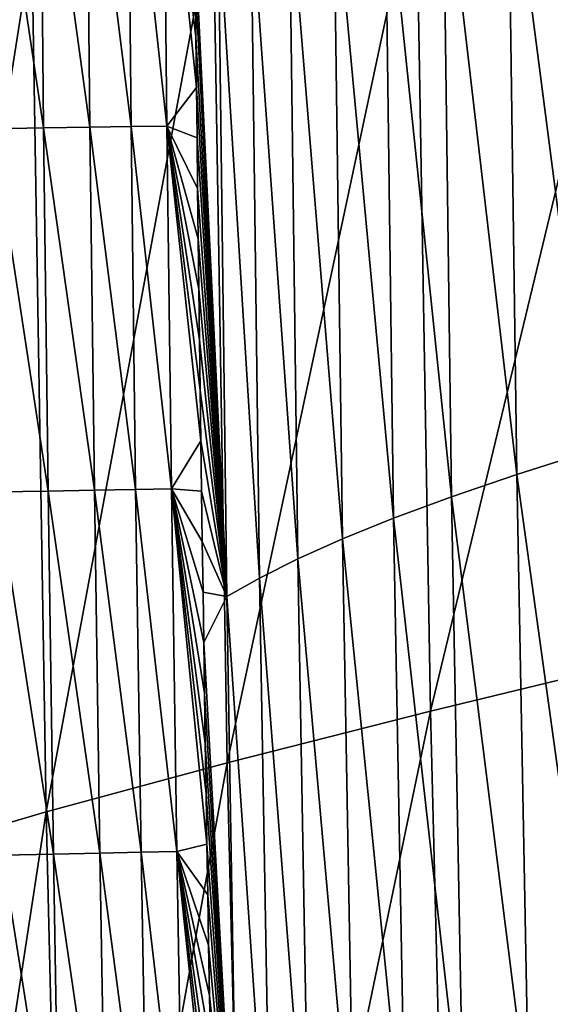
# Model space of a CAD drawing. Header units: millimetres. Extents: x -300 to 300, y -500 to 500.
# Tile 367 of 656: x -287 to -275, y -64 to -42. Entities that reach past the tile are written whole.
import ezdxf

# ---------------------------------------------------------------- set-up
doc = ezdxf.new("R2010")
doc.units = ezdxf.units.MM
doc.header["$LTSCALE"] = 81.481481
for name, color, linetype in [('20', 7, 'CONTINUOUS'), ('22', 7, 'CONTINUOUS'), ('25', 7, 'CONTINUOUS')]:
    doc.layers.add(name, color=color, linetype=linetype)

msp = doc.modelspace()

# ---------------------------------------------------------------- linework, layer by layer
at = {"layer": '20', "color": 7, "linetype": 'CONTINUOUS'}
for points in [[(-278.073, -57.4, 37.632), (-273.393, -37.949, 40.836), (-278.391, -38.774, 37.601), (-278.073, -57.4, 37.632)], [(-273.076, -56.187, 40.869), (-273.393, -37.949, 40.836), (-278.073, -57.4, 37.632), (-273.076, -56.187, 40.869)], [(-282.598, -58.554, 34.213), (-278.391, -38.774, 37.601), (-282.915, -39.559, 34.183), (-282.598, -58.554, 34.213)], [(-278.073, -57.4, 37.632), (-278.391, -38.774, 37.601), (-282.598, -58.554, 34.213), (-278.073, -57.4, 37.632)], [(-286.631, -59.646, 30.604), (-282.915, -39.559, 34.183), (-286.946, -40.303, 30.577), (-286.631, -59.646, 30.604)], [(-282.598, -58.554, 34.213), (-282.915, -39.559, 34.183), (-286.631, -59.646, 30.604), (-282.598, -58.554, 34.213)], [(-290.152, -60.675, 26.803), (-286.946, -40.303, 30.577), (-290.464, -41.005, 26.778), (-290.152, -60.675, 26.803)], [(-286.631, -59.646, 30.604), (-286.946, -40.303, 30.577), (-290.152, -60.675, 26.803), (-286.631, -59.646, 30.604)], [(-277.623, -75.527, 37.676), (-273.076, -56.187, 40.869), (-278.073, -57.4, 37.632), (-277.623, -75.527, 37.676)], [(-272.627, -73.942, 40.914), (-273.076, -56.187, 40.869), (-277.623, -75.527, 37.676), (-272.627, -73.942, 40.914)], [(-282.148, -77.033, 34.253), (-278.073, -57.4, 37.632), (-282.598, -58.554, 34.213), (-282.148, -77.033, 34.253)], [(-277.623, -75.527, 37.676), (-278.073, -57.4, 37.632), (-282.148, -77.033, 34.253), (-277.623, -75.527, 37.676)], [(-286.183, -78.457, 30.642), (-282.598, -58.554, 34.213), (-286.631, -59.646, 30.604), (-286.183, -78.457, 30.642)], [(-282.148, -77.033, 34.253), (-282.598, -58.554, 34.213), (-286.183, -78.457, 30.642), (-282.148, -77.033, 34.253)], [(-289.709, -79.798, 26.837), (-286.631, -59.646, 30.604), (-290.152, -60.675, 26.803), (-289.709, -79.798, 26.837)], [(-286.183, -78.457, 30.642), (-286.631, -59.646, 30.604), (-289.709, -79.798, 26.837), (-286.183, -78.457, 30.642)]]:
    msp.add_3dface(points, dxfattribs=at)
at = {"layer": '22', "color": 7, "linetype": 'CONTINUOUS'}
for points in [[(-274.541, -51.614, 21.479), (-276.352, -37.611, 19.981), (-274.743, -37.24, 21.468), (-274.541, -51.614, 21.479)], [(-276.152, -52.125, 19.99), (-277.801, -37.971, 18.5), (-276.352, -37.611, 19.981), (-276.152, -52.125, 19.99)], [(-276.152, -52.125, 19.99), (-276.352, -37.611, 19.981), (-274.541, -51.614, 21.479), (-276.152, -52.125, 19.99)], [(-277.603, -52.619, 18.506), (-279.093, -38.319, 17.028), (-277.801, -37.971, 18.5), (-277.603, -52.619, 18.506)], [(-277.603, -52.619, 18.506), (-277.801, -37.971, 18.5), (-276.152, -52.125, 19.99), (-277.603, -52.619, 18.506)], [(-278.896, -53.097, 17.031), (-280.229, -38.655, 15.569), (-279.093, -38.319, 17.028), (-278.896, -53.097, 17.031)], [(-278.896, -53.097, 17.031), (-279.093, -38.319, 17.028), (-277.603, -52.619, 18.506), (-278.896, -53.097, 17.031)], [(-280.034, -53.559, 15.569), (-281.22, -38.98, 14.123), (-280.229, -38.655, 15.569), (-280.034, -53.559, 15.569)], [(-280.034, -53.559, 15.569), (-280.229, -38.655, 15.569), (-278.896, -53.097, 17.031), (-280.034, -53.559, 15.569)], [(-281.026, -54.005, 14.12), (-282.073, -39.292, 12.687), (-281.22, -38.98, 14.123), (-281.026, -54.005, 14.12)], [(-281.026, -54.005, 14.12), (-281.22, -38.98, 14.123), (-280.034, -53.559, 15.569), (-281.026, -54.005, 14.12)], [(-281.882, -54.434, 12.679), (-282.798, -39.594, 11.256), (-282.073, -39.292, 12.687), (-281.882, -54.434, 12.679)], [(-281.882, -54.434, 12.679), (-282.073, -39.292, 12.687), (-281.026, -54.005, 14.12), (-281.882, -54.434, 12.679)], [(-282.798, -39.594, 11.256), (-282.609, -54.847, 11.245), (-283.319, -40.119, 10.037), (-282.798, -39.594, 11.256)], [(-282.609, -54.847, 11.245), (-282.798, -39.594, 11.256), (-281.882, -54.434, 12.679), (-282.609, -54.847, 11.245)], [(-283.319, -40.119, 10.037), (-282.609, -54.847, 11.245), (-283.308, -41.244, 10.036), (-283.319, -40.119, 10.037)], [(-283.308, -41.244, 10.036), (-282.609, -54.847, 11.245), (-283.296, -42.37, 10.036), (-283.308, -41.244, 10.036)], [(-283.296, -42.37, 10.036), (-282.609, -54.847, 11.245), (-283.283, -43.496, 10.035), (-283.296, -42.37, 10.036)], [(-283.283, -43.496, 10.035), (-282.609, -54.847, 11.245), (-283.271, -44.621, 10.035), (-283.283, -43.496, 10.035)], [(-283.271, -44.621, 10.035), (-282.609, -54.847, 11.245), (-283.257, -45.746, 10.034), (-283.271, -44.621, 10.035)], [(-283.257, -45.746, 10.034), (-282.609, -54.847, 11.245), (-283.244, -46.872, 10.033), (-283.257, -45.746, 10.034)], [(-283.244, -46.872, 10.033), (-282.609, -54.847, 11.245), (-283.23, -47.997, 10.033), (-283.244, -46.872, 10.033)], [(-283.23, -47.997, 10.033), (-282.609, -54.847, 11.245), (-283.216, -49.122, 10.032), (-283.23, -47.997, 10.033)], [(-283.216, -49.122, 10.032), (-282.609, -54.847, 11.245), (-283.201, -50.247, 10.031), (-283.216, -49.122, 10.032)], [(-283.201, -50.247, 10.031), (-282.609, -54.847, 11.245), (-283.186, -51.372, 10.031), (-283.201, -50.247, 10.031)], [(-283.186, -51.372, 10.031), (-282.609, -54.847, 11.245), (-283.17, -52.496, 10.03), (-283.186, -51.372, 10.031)], [(-274.27, -65.692, 21.494), (-276.152, -52.125, 19.99), (-274.541, -51.614, 21.479), (-274.27, -65.692, 21.494)], [(-275.882, -66.338, 20.002), (-277.603, -52.619, 18.506), (-276.152, -52.125, 19.99), (-275.882, -66.338, 20.002)], [(-275.882, -66.338, 20.002), (-276.152, -52.125, 19.99), (-274.27, -65.692, 21.494), (-275.882, -66.338, 20.002)], [(-283.17, -52.496, 10.03), (-282.609, -54.847, 11.245), (-283.154, -53.621, 10.029), (-283.17, -52.496, 10.03)], [(-277.335, -66.962, 18.514), (-278.896, -53.097, 17.031), (-277.603, -52.619, 18.506), (-277.335, -66.962, 18.514)], [(-277.335, -66.962, 18.514), (-277.603, -52.619, 18.506), (-275.882, -66.338, 20.002), (-277.335, -66.962, 18.514)], [(-278.63, -67.566, 17.036), (-280.034, -53.559, 15.569), (-278.896, -53.097, 17.031), (-278.63, -67.566, 17.036)], [(-278.63, -67.566, 17.036), (-278.896, -53.097, 17.031), (-277.335, -66.962, 18.514), (-278.63, -67.566, 17.036)], [(-283.154, -53.621, 10.029), (-282.609, -54.847, 11.245), (-283.138, -54.746, 10.029), (-283.154, -53.621, 10.029)], [(-279.771, -68.148, 15.569), (-281.026, -54.005, 14.12), (-280.034, -53.559, 15.569), (-279.771, -68.148, 15.569)], [(-279.771, -68.148, 15.569), (-280.034, -53.559, 15.569), (-278.63, -67.566, 17.036), (-279.771, -68.148, 15.569)], [(-280.765, -68.71, 14.115), (-281.882, -54.434, 12.679), (-281.026, -54.005, 14.12), (-280.765, -68.71, 14.115)], [(-280.765, -68.71, 14.115), (-281.026, -54.005, 14.12), (-279.771, -68.148, 15.569), (-280.765, -68.71, 14.115)], [(-281.623, -69.25, 12.669), (-282.609, -54.847, 11.245), (-281.882, -54.434, 12.679), (-281.623, -69.25, 12.669)], [(-281.623, -69.25, 12.669), (-281.882, -54.434, 12.679), (-280.765, -68.71, 14.115), (-281.623, -69.25, 12.669)], [(-283.138, -54.746, 10.029), (-282.609, -54.847, 11.245), (-283.122, -55.87, 10.028), (-283.138, -54.746, 10.029)], [(-282.609, -54.847, 11.245), (-282.353, -69.77, 11.229), (-283.122, -55.87, 10.028), (-282.609, -54.847, 11.245)], [(-282.353, -69.77, 11.229), (-282.609, -54.847, 11.245), (-281.623, -69.25, 12.669), (-282.353, -69.77, 11.229)], [(-283.122, -55.87, 10.028), (-282.353, -69.77, 11.229), (-283.104, -56.995, 10.027), (-283.122, -55.87, 10.028)], [(-283.104, -56.995, 10.027), (-282.353, -69.77, 11.229), (-283.087, -58.119, 10.026), (-283.104, -56.995, 10.027)], [(-283.087, -58.119, 10.026), (-282.353, -69.77, 11.229), (-283.069, -59.243, 10.025), (-283.087, -58.119, 10.026)], [(-283.069, -59.243, 10.025), (-282.353, -69.77, 11.229), (-283.051, -60.367, 10.025), (-283.069, -59.243, 10.025)], [(-283.051, -60.367, 10.025), (-282.353, -69.77, 11.229), (-283.032, -61.491, 10.024), (-283.051, -60.367, 10.025)], [(-283.032, -61.491, 10.024), (-282.353, -69.77, 11.229), (-283.013, -62.615, 10.023), (-283.032, -61.491, 10.024)], [(-283.013, -62.615, 10.023), (-282.353, -69.77, 11.229), (-282.994, -63.739, 10.022), (-283.013, -62.615, 10.023)], [(-282.994, -63.739, 10.022), (-282.353, -69.77, 11.229), (-282.974, -64.862, 10.021), (-282.994, -63.739, 10.022)]]:
    msp.add_3dface(points, dxfattribs=at)
at = {"layer": '25', "color": 7, "linetype": 'CONTINUOUS'}
for points in [[(-286.767, -36.304, 4.377), (-286.686, -44.4, 4.379), (-287.898, -36.317, 3.162), (-286.767, -36.304, 4.377)], [(-287.898, -36.317, 3.162), (-286.686, -44.4, 4.379), (-287.818, -44.416, 3.165), (-287.898, -36.317, 3.162)], [(-285.737, -36.292, 5.687), (-285.656, -44.385, 5.687), (-286.767, -36.304, 4.377), (-285.737, -36.292, 5.687)], [(-286.767, -36.304, 4.377), (-285.656, -44.385, 5.687), (-286.686, -44.4, 4.379), (-286.767, -36.304, 4.377)], [(-284.819, -36.281, 7.078), (-284.738, -44.371, 7.076), (-285.737, -36.292, 5.687), (-284.819, -36.281, 7.078)], [(-285.737, -36.292, 5.687), (-284.738, -44.371, 7.076), (-285.656, -44.385, 5.687), (-285.737, -36.292, 5.687)], [(-284.023, -36.271, 8.535), (-283.941, -44.359, 8.532), (-284.819, -36.281, 7.078), (-284.023, -36.271, 8.535)], [(-284.819, -36.281, 7.078), (-283.941, -44.359, 8.532), (-284.738, -44.371, 7.076), (-284.819, -36.281, 7.078)], [(-283.308, -41.244, 10.036), (-283.296, -42.37, 10.036), (-284.023, -36.271, 8.535), (-283.308, -41.244, 10.036)], [(-283.296, -42.37, 10.036), (-283.283, -43.496, 10.035), (-284.023, -36.271, 8.535), (-283.296, -42.37, 10.036)], [(-284.023, -36.271, 8.535), (-283.283, -43.496, 10.035), (-283.941, -44.359, 8.532), (-284.023, -36.271, 8.535)], [(-283.283, -43.496, 10.035), (-283.271, -44.621, 10.035), (-283.941, -44.359, 8.532), (-283.283, -43.496, 10.035)], [(-286.686, -44.4, 4.379), (-286.588, -52.493, 4.381), (-287.818, -44.416, 3.165), (-286.686, -44.4, 4.379)], [(-287.818, -44.416, 3.165), (-286.588, -52.493, 4.381), (-287.719, -52.513, 3.169), (-287.818, -44.416, 3.165)], [(-285.656, -44.385, 5.687), (-285.557, -52.475, 5.687), (-286.686, -44.4, 4.379), (-285.656, -44.385, 5.687)], [(-286.686, -44.4, 4.379), (-285.557, -52.475, 5.687), (-286.588, -52.493, 4.381), (-286.686, -44.4, 4.379)], [(-284.738, -44.371, 7.076), (-284.638, -52.459, 7.075), (-285.656, -44.385, 5.687), (-284.738, -44.371, 7.076)], [(-285.656, -44.385, 5.687), (-284.638, -52.459, 7.075), (-285.557, -52.475, 5.687), (-285.656, -44.385, 5.687)], [(-283.941, -44.359, 8.532), (-283.84, -52.444, 8.529), (-284.738, -44.371, 7.076), (-283.941, -44.359, 8.532)], [(-284.738, -44.371, 7.076), (-283.84, -52.444, 8.529), (-284.638, -52.459, 7.075), (-284.738, -44.371, 7.076)], [(-283.271, -44.621, 10.035), (-283.257, -45.746, 10.034), (-283.941, -44.359, 8.532), (-283.271, -44.621, 10.035)], [(-283.257, -45.746, 10.034), (-283.244, -46.872, 10.033), (-283.941, -44.359, 8.532), (-283.257, -45.746, 10.034)], [(-283.244, -46.872, 10.033), (-283.23, -47.997, 10.033), (-283.941, -44.359, 8.532), (-283.244, -46.872, 10.033)], [(-283.23, -47.997, 10.033), (-283.216, -49.122, 10.032), (-283.941, -44.359, 8.532), (-283.23, -47.997, 10.033)], [(-283.216, -49.122, 10.032), (-283.201, -50.247, 10.031), (-283.941, -44.359, 8.532), (-283.216, -49.122, 10.032)], [(-283.201, -50.247, 10.031), (-283.186, -51.372, 10.031), (-283.941, -44.359, 8.532), (-283.201, -50.247, 10.031)], [(-283.941, -44.359, 8.532), (-283.186, -51.372, 10.031), (-283.84, -52.444, 8.529), (-283.941, -44.359, 8.532)], [(-283.186, -51.372, 10.031), (-283.17, -52.496, 10.03), (-283.84, -52.444, 8.529), (-283.186, -51.372, 10.031)], [(-283.84, -52.444, 8.529), (-283.719, -60.526, 8.525), (-284.638, -52.459, 7.075), (-283.84, -52.444, 8.529)], [(-283.17, -52.496, 10.03), (-283.154, -53.621, 10.029), (-283.84, -52.444, 8.529), (-283.17, -52.496, 10.03)], [(-283.154, -53.621, 10.029), (-283.138, -54.746, 10.029), (-283.84, -52.444, 8.529), (-283.154, -53.621, 10.029)], [(-283.138, -54.746, 10.029), (-283.122, -55.87, 10.028), (-283.84, -52.444, 8.529), (-283.138, -54.746, 10.029)], [(-283.122, -55.87, 10.028), (-283.104, -56.995, 10.027), (-283.84, -52.444, 8.529), (-283.122, -55.87, 10.028)], [(-283.104, -56.995, 10.027), (-283.087, -58.119, 10.026), (-283.84, -52.444, 8.529), (-283.104, -56.995, 10.027)], [(-283.087, -58.119, 10.026), (-283.069, -59.243, 10.025), (-283.84, -52.444, 8.529), (-283.087, -58.119, 10.026)], [(-283.069, -59.243, 10.025), (-283.051, -60.367, 10.025), (-283.84, -52.444, 8.529), (-283.069, -59.243, 10.025)], [(-283.84, -52.444, 8.529), (-283.051, -60.367, 10.025), (-283.719, -60.526, 8.525), (-283.84, -52.444, 8.529)], [(-286.588, -52.493, 4.381), (-286.469, -60.585, 4.384), (-287.719, -52.513, 3.169), (-286.588, -52.493, 4.381)], [(-287.719, -52.513, 3.169), (-286.469, -60.585, 4.384), (-287.601, -60.608, 3.174), (-287.719, -52.513, 3.169)], [(-285.557, -52.475, 5.687), (-285.437, -60.563, 5.688), (-286.588, -52.493, 4.381), (-285.557, -52.475, 5.687)], [(-286.588, -52.493, 4.381), (-285.437, -60.563, 5.688), (-286.469, -60.585, 4.384), (-286.588, -52.493, 4.381)], [(-284.638, -52.459, 7.075), (-284.518, -60.544, 7.073), (-285.557, -52.475, 5.687), (-284.638, -52.459, 7.075)], [(-285.557, -52.475, 5.687), (-284.518, -60.544, 7.073), (-285.437, -60.563, 5.688), (-285.557, -52.475, 5.687)], [(-284.638, -52.459, 7.075), (-283.719, -60.526, 8.525), (-284.518, -60.544, 7.073), (-284.638, -52.459, 7.075)], [(-285.437, -60.563, 5.688), (-285.297, -68.649, 5.688), (-286.469, -60.585, 4.384), (-285.437, -60.563, 5.688)], [(-284.518, -60.544, 7.073), (-284.377, -68.627, 7.071), (-285.437, -60.563, 5.688), (-284.518, -60.544, 7.073)], [(-285.437, -60.563, 5.688), (-284.377, -68.627, 7.071), (-285.297, -68.649, 5.688), (-285.437, -60.563, 5.688)], [(-283.719, -60.526, 8.525), (-283.577, -68.606, 8.521), (-284.518, -60.544, 7.073), (-283.719, -60.526, 8.525)], [(-284.518, -60.544, 7.073), (-283.577, -68.606, 8.521), (-284.377, -68.627, 7.071), (-284.518, -60.544, 7.073)], [(-283.051, -60.367, 10.025), (-283.032, -61.491, 10.024), (-283.719, -60.526, 8.525), (-283.051, -60.367, 10.025)], [(-283.032, -61.491, 10.024), (-283.013, -62.615, 10.023), (-283.719, -60.526, 8.525), (-283.032, -61.491, 10.024)], [(-283.013, -62.615, 10.023), (-282.994, -63.739, 10.022), (-283.719, -60.526, 8.525), (-283.013, -62.615, 10.023)], [(-282.994, -63.739, 10.022), (-282.974, -64.862, 10.021), (-283.719, -60.526, 8.525), (-282.994, -63.739, 10.022)], [(-282.974, -64.862, 10.021), (-282.953, -65.986, 10.02), (-283.719, -60.526, 8.525), (-282.974, -64.862, 10.021)], [(-282.953, -65.986, 10.02), (-282.933, -67.11, 10.019), (-283.719, -60.526, 8.525), (-282.953, -65.986, 10.02)], [(-282.933, -67.11, 10.019), (-282.911, -68.233, 10.018), (-283.719, -60.526, 8.525), (-282.933, -67.11, 10.019)], [(-283.719, -60.526, 8.525), (-282.911, -68.233, 10.018), (-283.577, -68.606, 8.521), (-283.719, -60.526, 8.525)], [(-286.469, -60.585, 4.384), (-286.33, -68.674, 4.386), (-287.601, -60.608, 3.174), (-286.469, -60.585, 4.384)], [(-287.601, -60.608, 3.174), (-286.33, -68.674, 4.386), (-287.462, -68.701, 3.179), (-287.601, -60.608, 3.174)], [(-286.469, -60.585, 4.384), (-285.297, -68.649, 5.688), (-286.33, -68.674, 4.386), (-286.469, -60.585, 4.384)]]:
    msp.add_3dface(points, dxfattribs=at)

doc.saveas('drawing.dxf')
